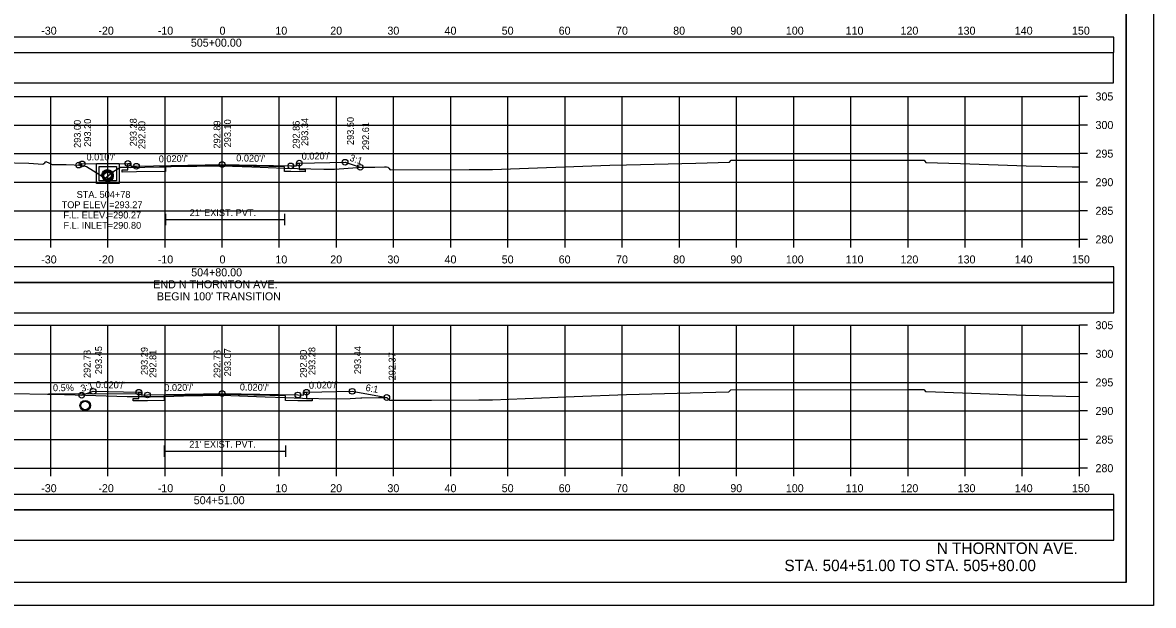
# Model space of a CAD drawing. Extents: x 1370538 to 1372872, y 376220 to 381127.
# Drawn here: x 1372673.7 to 1372871.6, y 377073.8 to 377175.7 of the extents above; entities that cross this region are included whole.
import ezdxf

# ---------------------------------------------------------------- set-up
doc = ezdxf.new("R2010")
doc.units = 0
for name, color, linetype in [('R_Border', 7, 'Continuous'), ('R_Border Notes', 7, 'Continuous'), ('R_Border PE', 7, 'Continuous'), ('R_Border Prem', 7, 'Continuous'), ('R_Dimension', 7, 'Continuous'), ('R_Fin Surface', 7, 'Continuous'), ('R_Grid', 7, 'Continuous'), ('R_No Plot', 7, 'Continuous'), ('R_Proposed Road', 7, 'Continuous'), ('R_Water', 7, 'Continuous'), ('R_Water Annot', 7, 'Continuous'), ('R_Xsect Elev', 7, 'Continuous'), ('R_Xsect Slope', 7, 'Continuous'), ('T_Detection Zones', 7, 'Continuous')]:
    doc.layers.add(name, color=color, linetype=linetype)

msp = doc.modelspace()

# ---------------------------------------------------------------- linework, layer by layer
at = {"layer": 'R_Border'}
for p, q in [((1372698.76, 377142.24), (1372698.76, 377140.24)), ((1372719.56, 377142.24), (1372719.56, 377140.24)), ((1372698.76, 377141.24), (1372719.56, 377141.24)), ((1372698.48, 377101.75), (1372698.48, 377099.75)), ((1372698.48, 377100.75), (1372719.74, 377100.75)), ((1372719.74, 377101.75), (1372719.74, 377099.75))]:
    msp.add_line(p, q, dxfattribs=at)
for points in [[(1372722.15, 377151.11), (1372722.15, 377150.01), (1372723.15, 377149.99), (1372723.15, 377149.58), (1372720.65, 377149.63), (1372719.56, 377149.64), (1372719.56, 377150.48), (1372708.65, 377150.7), (1372698.76, 377150.5), (1372698.76, 377149.67), (1372693.65, 377149.57), (1372691.15, 377149.52), (1372691.15, 377149.93), (1372692.15, 377149.95), (1372692.15, 377151.05)], [(1372723.41, 377111.05), (1372723.41, 377109.95), (1372724.41, 377109.93), (1372724.41, 377109.52), (1372721.91, 377109.57), (1372719.75, 377109.61), (1372719.74, 377110.44), (1372708.65, 377110.66), (1372698.48, 377110.46), (1372698.48, 377109.63), (1372695.58, 377109.57), (1372693.08, 377109.52), (1372693.08, 377109.94), (1372694.08, 377109.96), (1372694.08, 377111.05)]]:
    msp.add_lwpolyline(points, dxfattribs=at)
at = {"layer": 'R_Border Notes'}
for q in [(1372866.83, 377283.23), (1372550.65, 377077.77)]:
    msp.add_line((1372866.83, 377077.77), q, dxfattribs=at)
at = {"layer": 'R_Border Prem'}
for p, q in [((1372858.65, 377137.77), (1372858.65, 377162.77)), ((1372860.05, 377162.77), (1372858.65, 377162.77)), ((1372860.05, 377157.77), (1372858.65, 377157.77)), ((1372860.05, 377152.77), (1372858.65, 377152.77)), ((1372860.05, 377147.77), (1372858.65, 377147.77)), ((1372860.05, 377142.77), (1372858.65, 377142.77)), ((1372558.65, 377137.77), (1372858.65, 377137.77)), ((1372678.65, 377136.37), (1372678.65, 377137.77)), ((1372688.65, 377136.37), (1372688.65, 377137.77)), ((1372698.65, 377136.37), (1372698.65, 377137.77)), ((1372708.65, 377136.37), (1372708.65, 377137.77)), ((1372718.65, 377136.37), (1372718.65, 377137.77)), ((1372728.65, 377136.37), (1372728.65, 377137.77)), ((1372738.65, 377136.37), (1372738.65, 377137.77)), ((1372748.65, 377136.37), (1372748.65, 377137.77)), ((1372758.65, 377136.37), (1372758.65, 377137.77)), ((1372768.65, 377136.37), (1372768.65, 377137.77)), ((1372778.65, 377136.37), (1372778.65, 377137.77)), ((1372788.65, 377136.37), (1372788.65, 377137.77)), ((1372798.65, 377136.37), (1372798.65, 377137.77)), ((1372808.65, 377136.37), (1372808.65, 377137.77)), ((1372818.65, 377136.37), (1372818.65, 377137.77)), ((1372828.65, 377136.37), (1372828.65, 377137.77)), ((1372838.65, 377136.37), (1372838.65, 377137.77)), ((1372848.65, 377136.37), (1372848.65, 377137.77)), ((1372858.65, 377136.37), (1372858.65, 377137.77)), ((1372860.05, 377137.77), (1372858.65, 377137.77)), ((1372858.65, 377097.77), (1372858.65, 377122.77)), ((1372860.05, 377122.77), (1372858.65, 377122.77)), ((1372860.05, 377117.77), (1372858.65, 377117.77)), ((1372860.05, 377112.77), (1372858.65, 377112.77)), ((1372860.05, 377107.77), (1372858.65, 377107.77)), ((1372860.05, 377102.77), (1372858.65, 377102.77)), ((1372558.65, 377097.77), (1372858.65, 377097.77)), ((1372678.65, 377096.37), (1372678.65, 377097.77)), ((1372688.65, 377096.37), (1372688.65, 377097.77)), ((1372698.65, 377096.37), (1372698.65, 377097.77)), ((1372708.65, 377096.37), (1372708.65, 377097.77)), ((1372718.65, 377096.37), (1372718.65, 377097.77)), ((1372728.65, 377096.37), (1372728.65, 377097.77)), ((1372738.65, 377096.37), (1372738.65, 377097.77)), ((1372748.65, 377096.37), (1372748.65, 377097.77)), ((1372758.65, 377096.37), (1372758.65, 377097.77)), ((1372768.65, 377096.37), (1372768.65, 377097.77)), ((1372778.65, 377096.37), (1372778.65, 377097.77)), ((1372788.65, 377096.37), (1372788.65, 377097.77)), ((1372798.65, 377096.37), (1372798.65, 377097.77)), ((1372808.65, 377096.37), (1372808.65, 377097.77)), ((1372818.65, 377096.37), (1372818.65, 377097.77)), ((1372828.65, 377096.37), (1372828.65, 377097.77)), ((1372838.65, 377096.37), (1372838.65, 377097.77)), ((1372848.65, 377096.37), (1372848.65, 377097.77)), ((1372858.65, 377096.37), (1372858.65, 377097.77)), ((1372860.05, 377097.77), (1372858.65, 377097.77))]:
    msp.add_line(p, q, dxfattribs=at)
at = {"layer": 'R_Dimension'}
for points in [[(1372669.87, 377151.21), (1372674.82, 377151.12), (1372677.29, 377150.95), (1372677.6, 377151.16), (1372677.8, 377151.38), (1372678.47, 377151.1), (1372678.92, 377150.88), (1372679.1, 377150.88), (1372679.32, 377150.88), (1372681.35, 377150.89), (1372682.73, 377150.84), (1372683.89, 377150.74), (1372684.9, 377150.53), (1372686.14, 377149.78), (1372688.16, 377148.5), (1372689.69, 377149.7), (1372690.87, 377150.42), (1372691.93, 377150.39), (1372692.54, 377150.33), (1372697.7, 377150.46), (1372698.76, 377150.49), (1372699.73, 377150.51), (1372708.76, 377150.66), (1372713.82, 377150.47), (1372719.56, 377150.24), (1372726.46, 377150.07), (1372728.29, 377150.04), (1372732.32, 377150.34), (1372733.06, 377150.4), (1372733.09, 377150.4), (1372733.25, 377150.41), (1372735.37, 377150.43), (1372737.04, 377150.45), (1372737.12, 377150.46), (1372737.19, 377150.46), (1372737.38, 377150.44), (1372737.62, 377150.43), (1372737.81, 377150.22), (1372738.04, 377149.96), (1372751.86, 377150), (1372755.97, 377150.02), (1372776.45, 377150.73), (1372779.41, 377150.84), (1372791.51, 377151.13), (1372797.41, 377151.27), (1372797.44, 377151.29), (1372797.71, 377151.6), (1372809.71, 377151.61), (1372831.45, 377151.62), (1372831.58, 377151.47), (1372831.79, 377151.23), (1372837.82, 377151.03), (1372849.3, 377150.64), (1372857.34, 377150.46), (1372858.65, 377150.44)], [(1372659.32, 377111.09), (1372678.09, 377110.73), (1372679.15, 377110.71), (1372679.19, 377110.71), (1372679.21, 377110.71), (1372679.23, 377110.71), (1372692.03, 377110.28), (1372692.09, 377110.28), (1372692.42, 377110.28), (1372698.48, 377110.32), (1372701.87, 377110.4), (1372708.65, 377110.54), (1372716.17, 377110.26), (1372719.74, 377110.13), (1372722.68, 377110.04), (1372728.34, 377109.87), (1372731.06, 377109.98), (1372732.92, 377110.09), (1372733.02, 377110.1), (1372733.08, 377110.1), (1372736, 377110.14), (1372736.93, 377110.15), (1372736.97, 377110.15), (1372737.05, 377110.14), (1372737.38, 377110.14), (1372737.49, 377110.13), (1372737.83, 377109.77), (1372737.93, 377109.65), (1372745.26, 377109.68), (1372753.55, 377109.74), (1372754.37, 377109.74), (1372755, 377109.75), (1372755.37, 377109.75), (1372755.93, 377109.75), (1372770.26, 377110.3), (1372779.41, 377110.65), (1372788.28, 377110.87), (1372797.32, 377111.13), (1372797.46, 377111.28), (1372797.65, 377111.48), (1372828.73, 377111.51), (1372831.44, 377111.51), (1372831.47, 377111.48), (1372831.72, 377111.18), (1372833.48, 377111.12), (1372849.22, 377110.53), (1372858.65, 377110.31)]]:
    msp.add_lwpolyline(points, dxfattribs=at)
at = {"layer": 'R_Fin Surface'}
for points in [[(1372683.56, 377150.77), (1372684.15, 377150.97), (1372692.15, 377151.05), (1372692.65, 377151.05), (1372692.65, 377150.55), (1372693.65, 377150.57), (1372708.65, 377150.87), (1372720.65, 377150.63), (1372721.65, 377150.61), (1372721.65, 377151.11), (1372722.15, 377151.11), (1372730.15, 377151.27), (1372732.81, 377150.38)], [(1372684.07, 377110.54), (1372686.08, 377111.21), (1372694.08, 377111.05), (1372694.58, 377111.05), (1372694.58, 377110.55), (1372695.58, 377110.57), (1372708.65, 377110.83), (1372721.91, 377110.57), (1372722.91, 377110.55), (1372722.91, 377111.05), (1372723.41, 377111.05), (1372731.41, 377111.21), (1372737.44, 377110.13)]]:
    msp.add_lwpolyline(points, dxfattribs=at)
at = {"layer": 'R_Grid'}
for p, q in [((1372558.65, 377162.77), (1372858.65, 377162.77)), ((1372678.65, 377137.77), (1372678.65, 377162.77)), ((1372688.65, 377137.77), (1372688.65, 377162.77)), ((1372698.65, 377137.77), (1372698.65, 377162.77)), ((1372708.65, 377137.77), (1372708.65, 377162.77)), ((1372718.65, 377137.77), (1372718.65, 377162.77)), ((1372728.65, 377137.77), (1372728.65, 377162.77)), ((1372738.65, 377137.77), (1372738.65, 377162.77)), ((1372748.65, 377137.77), (1372748.65, 377162.77)), ((1372758.65, 377137.77), (1372758.65, 377162.77)), ((1372768.65, 377137.77), (1372768.65, 377162.77)), ((1372778.65, 377137.77), (1372778.65, 377162.77)), ((1372788.65, 377137.77), (1372788.65, 377162.77)), ((1372798.65, 377137.77), (1372798.65, 377162.77)), ((1372808.65, 377137.77), (1372808.65, 377162.77)), ((1372818.65, 377137.77), (1372818.65, 377162.77)), ((1372828.65, 377137.77), (1372828.65, 377162.77)), ((1372838.65, 377137.77), (1372838.65, 377162.77)), ((1372848.65, 377137.77), (1372848.65, 377162.77)), ((1372858.65, 377137.77), (1372858.65, 377162.77)), ((1372558.65, 377157.77), (1372858.65, 377157.77)), ((1372558.65, 377152.77), (1372858.65, 377152.77)), ((1372558.65, 377147.77), (1372858.65, 377147.77)), ((1372558.65, 377142.77), (1372858.65, 377142.77)), ((1372558.65, 377137.77), (1372858.65, 377137.77)), ((1372558.65, 377122.77), (1372858.65, 377122.77)), ((1372678.65, 377097.77), (1372678.65, 377122.77)), ((1372688.65, 377097.77), (1372688.65, 377122.77)), ((1372698.65, 377097.77), (1372698.65, 377122.77)), ((1372708.65, 377097.77), (1372708.65, 377122.77)), ((1372718.65, 377097.77), (1372718.65, 377122.77)), ((1372728.65, 377097.77), (1372728.65, 377122.77)), ((1372738.65, 377097.77), (1372738.65, 377122.77)), ((1372748.65, 377097.77), (1372748.65, 377122.77)), ((1372758.65, 377097.77), (1372758.65, 377122.77)), ((1372768.65, 377097.77), (1372768.65, 377122.77)), ((1372778.65, 377097.77), (1372778.65, 377122.77)), ((1372788.65, 377097.77), (1372788.65, 377122.77)), ((1372798.65, 377097.77), (1372798.65, 377122.77)), ((1372808.65, 377097.77), (1372808.65, 377122.77)), ((1372818.65, 377097.77), (1372818.65, 377122.77)), ((1372828.65, 377097.77), (1372828.65, 377122.77)), ((1372838.65, 377097.77), (1372838.65, 377122.77)), ((1372848.65, 377097.77), (1372848.65, 377122.77)), ((1372858.65, 377097.77), (1372858.65, 377122.77)), ((1372558.65, 377117.77), (1372858.65, 377117.77)), ((1372558.65, 377112.77), (1372858.65, 377112.77)), ((1372558.65, 377107.77), (1372858.65, 377107.77)), ((1372558.65, 377102.77), (1372858.65, 377102.77)), ((1372558.65, 377097.77), (1372858.65, 377097.77))]:
    msp.add_line(p, q, dxfattribs=at)
at = {"layer": 'R_No Plot'}
msp.add_line((1372538.25, 377073.79), (1372871.58, 377073.79), dxfattribs=at)
for points in [[(1372538.24, 377287.12), (1372871.58, 377287.12), (1372871.58, 377073.78), (1372538.24, 377073.78)], [(1372784.57, 377283.23), (1372784.57, 377273.35), (1372820.3, 377273.35), (1372820.3, 377270.43), (1372843.5, 377270.43), (1372843.5, 377246.09), (1372866.83, 377246.09), (1372866.83, 377077.77), (1372550.65, 377077.77), (1372550.65, 377283.23)]]:
    msp.add_lwpolyline(points, close=True, dxfattribs=at)
for centre, radius in [((1372730.15, 377151.27), 0.5), ((1372683.56, 377150.77), 0.5), ((1372684.15, 377150.97), 0.5), ((1372688.54, 377149.06), 0.917), ((1372688.65, 377149.04), 0.917), ((1372692.15, 377151.05), 0.5), ((1372693.65, 377150.57), 0.5), ((1372708.65, 377150.87), 0.5), ((1372720.65, 377150.63), 0.5), ((1372722.15, 377151.11), 0.5), ((1372732.81, 377150.38), 0.5), ((1372688.65, 377148.79), 0.917), ((1372684.07, 377110.54), 0.5), ((1372686.08, 377111.21), 0.5), ((1372694.08, 377111.05), 0.5), ((1372695.58, 377110.57), 0.5), ((1372708.65, 377110.83), 0.5), ((1372721.91, 377110.57), 0.5), ((1372723.41, 377111.05), 0.5), ((1372731.41, 377111.21), 0.5), ((1372737.44, 377110.13), 0.5), ((1372684.69, 377108.71), 0.917)]:
    msp.add_circle(centre, radius, dxfattribs=at)
at = {"layer": 'R_Water'}
for p, q in [((1372694.08, 377110.8), (1372678.27, 377110.72)), ((1372694.58, 377110.55), (1372694.08, 377110.8))]:
    msp.add_line(p, q, dxfattribs=at)
for points in [[(1372688.65, 377151.04), (1372690.65, 377151.04), (1372690.65, 377147.54), (1372688.65, 377147.54), (1372686.65, 377147.54), (1372686.65, 377151.04)], [(1372688.65, 377150.54), (1372690.15, 377150.54), (1372690.15, 377148.04), (1372688.65, 377148.04), (1372687.15, 377148.04), (1372687.15, 377150.54)]]:
    msp.add_lwpolyline(points, close=True, dxfattribs=at)
for centre in [(1372688.54, 377149.06), (1372688.65, 377149.04), (1372688.65, 377148.79), (1372684.69, 377108.71)]:
    msp.add_circle(centre, 0.75, dxfattribs=at)
at = {"layer": 'R_Xsect Elev'}
for p, q in [((1372708.65, 377150.66), (1372708.65, 377160.66)), ((1372708.65, 377110.54), (1372708.65, 377120.54))]:
    msp.add_line(p, q, dxfattribs=at)
at = {"layer": 'T_Detection Zones'}
for points in [[(1372552.66, 377170.44), (1372864.63, 377170.44), (1372864.63, 377173.14), (1372552.66, 377173.14)], [(1372552.71, 377165.16), (1372864.59, 377165.16), (1372864.59, 377170.39), (1372552.71, 377170.39)], [(1372552.66, 377130.26), (1372864.63, 377130.26), (1372864.63, 377132.97), (1372552.66, 377132.97)], [(1372552.66, 377124.94), (1372864.63, 377124.94), (1372864.63, 377130.26), (1372552.66, 377130.26)], [(1372552.66, 377090.48), (1372864.63, 377090.48), (1372864.63, 377093.19), (1372552.66, 377093.19)], [(1372552.66, 377085.16), (1372864.63, 377085.16), (1372864.63, 377090.48), (1372552.66, 377090.48)]]:
    msp.add_lwpolyline(points, close=True, dxfattribs=at)

# ---------------------------------------------------------------- texts
at = {"layer": 'R_Border PE'}
for s, p in [('-30', (1372676.99, 377173.57)), ('-20', (1372686.99, 377173.57)), ('-10', (1372697.38, 377173.57)), ('0', (1372708.19, 377173.57)), ('10', (1372717.96, 377173.57)), ('20', (1372727.56, 377173.57)), ('30', (1372737.56, 377173.57)), ('40', (1372747.56, 377173.57)), ('50', (1372757.56, 377173.57)), ('60', (1372767.53, 377173.57)), ('70', (1372777.56, 377173.57)), ('80', (1372787.56, 377173.57)), ('90', (1372797.56, 377173.57)), ('100', (1372807.27, 377173.57)), ('110', (1372817.73, 377173.57)), ('120', (1372827.33, 377173.57)), ('130', (1372837.33, 377173.57)), ('140', (1372847.33, 377173.57)), ('150', (1372857.33, 377173.57)), ('505+00.00', (1372703.17, 377171.47)), ('305', (1372861.45, 377162.07)), ('300', (1372861.45, 377157.07)), ('295', (1372861.45, 377152.07)), ('290', (1372861.45, 377147.07)), ('285', (1372861.45, 377142.07)), ('280', (1372861.45, 377137.07)), ('-30', (1372676.99, 377133.57)), ('-20', (1372686.99, 377133.57)), ('-10', (1372697.38, 377133.57)), ('0', (1372708.19, 377133.57)), ('10', (1372717.96, 377133.57)), ('20', (1372727.56, 377133.57)), ('30', (1372737.56, 377133.57)), ('40', (1372747.56, 377133.57)), ('50', (1372757.56, 377133.57)), ('60', (1372767.53, 377133.57)), ('70', (1372777.56, 377133.57)), ('80', (1372787.56, 377133.57)), ('90', (1372797.56, 377133.57)), ('100', (1372807.27, 377133.57)), ('110', (1372817.73, 377133.57)), ('120', (1372827.33, 377133.57)), ('130', (1372837.33, 377133.57)), ('140', (1372847.33, 377133.57)), ('150', (1372857.33, 377133.57)), ('504+80.00', (1372703.23, 377131.32)), ('END N THORNTON AVE.', (1372696.6, 377129.22)), ("BEGIN 100' TRANSITION", (1372697.24, 377127.12)), ('305', (1372861.45, 377122.07)), ('300', (1372861.45, 377117.07)), ('295', (1372861.45, 377112.07)), ('290', (1372861.45, 377107.07)), ('285', (1372861.45, 377102.07)), ('280', (1372861.45, 377097.07)), ('-30', (1372676.99, 377093.57)), ('-20', (1372686.99, 377093.57)), ('-10', (1372697.38, 377093.57)), ('0', (1372708.19, 377093.57)), ('10', (1372717.96, 377093.57)), ('20', (1372727.56, 377093.57)), ('30', (1372737.56, 377093.57)), ('40', (1372747.56, 377093.57)), ('50', (1372757.56, 377093.57)), ('60', (1372767.53, 377093.57)), ('70', (1372777.56, 377093.57)), ('80', (1372787.56, 377093.57)), ('90', (1372797.56, 377093.57)), ('100', (1372807.27, 377093.57)), ('110', (1372817.73, 377093.57)), ('120', (1372827.33, 377093.57)), ('130', (1372837.33, 377093.57)), ('140', (1372847.33, 377093.57)), ('150', (1372857.33, 377093.57)), ('504+51.00', (1372703.68, 377091.47))]:
    msp.add_text(s, height=1.4, dxfattribs=at).set_placement(p)
at = {"layer": 'R_Proposed Road'}
for s, p in [('N THORNTON AVE.', (1372833.69, 377082.77)), ('STA. 504+51.00 TO STA. 505+80.00', (1372807.02, 377079.77))]:
    msp.add_text(s, height=2, dxfattribs=at).set_placement(p)
at = {"layer": 'R_Water'}
for p in [(1372702.95, 377141.84), (1372702.9, 377101.35)]:
    msp.add_text("21' EXIST. PVT.", height=1.2, dxfattribs=at).set_placement(p)
at = {"layer": 'R_Water Annot'}
for s, p in [('STA. 504+78', (1372683.19, 377145.03)), ('TOP ELEV.=293.27', (1372680.57, 377143.23)), ('F.L. ELEV.=290.27', (1372680.87, 377141.43)), ('F.L. INLET=290.80', (1372680.88, 377139.63))]:
    msp.add_text(s, height=1.2, dxfattribs=at).set_placement(p)
at = {"layer": 'R_Xsect Elev'}
for s, rotation, p in [('293.00', 90, (1372683.91, 377153.77)), ('293.20', 90, (1372685.7, 377153.97)), ('293.28', 90, (1372693.7, 377154.05)), ('292.80', 90, (1372695.2, 377153.57)), ('292.89', 90, (1372708.35, 377153.66)), ('293.10', 90, (1372710.2, 377153.87)), ('292.86', 90, (1372722.2, 377153.63)), ('293.34', 90, (1372723.7, 377154.11)), ('293.50', 90, (1372731.7, 377154.27)), ('292.61', 90, (1372734.36, 377153.38)), ('292.78', 90, (1372685.62, 377113.54)), ('293.45', 90, (1372687.63, 377114.21)), ('293.29', 90, (1372695.63, 377114.05)), ('292.81', 90, (1372697.13, 377113.57)), ('292.78', 90, (1372708.35, 377113.54)), ('293.07', 90, (1372710.2, 377113.83)), ('292.80', 90, (1372723.46, 377113.57)), ('293.28', 90, (1372724.96, 377114.05)), ('293.44', 90, (1372732.96, 377114.21)), ('292.37', 90, (1372738.99, 377113.13)), ('0.5%', 0.2865, (1372679.05, 377111.23))]:
    msp.add_text(s, height=1.2, rotation=rotation, dxfattribs=at).set_placement(p)
at = {"layer": 'R_Xsect Slope'}
for s, rotation, p in [("0.010'/'", 0.5729, (1372684.92, 377151.57)), ("0.020'/'", 1.1458, (1372697.57, 377151.24)), ("0.020'/'", 358.8542, (1372711.1, 377151.42)), ("0.020'/'", 1.1458, (1372722.57, 377151.71)), ('3:1', 341.5651, (1372730.85, 377151.56)), ('3:1', 18.4349, (1372684.13, 377111.09)), ("0.020'/'", 358.8542, (1372686.53, 377111.8)), ("0.020'/'", 1.1458, (1372698.54, 377111.23)), ("0.020'/'", 358.8542, (1372711.73, 377111.37)), ("0.020'/'", 1.1458, (1372723.84, 377111.66)), ('6:1', 349.8843, (1372733.67, 377111.31))]:
    msp.add_text(s, height=1.2, rotation=rotation, dxfattribs=at).set_placement(p)

doc.saveas('drawing.dxf')
